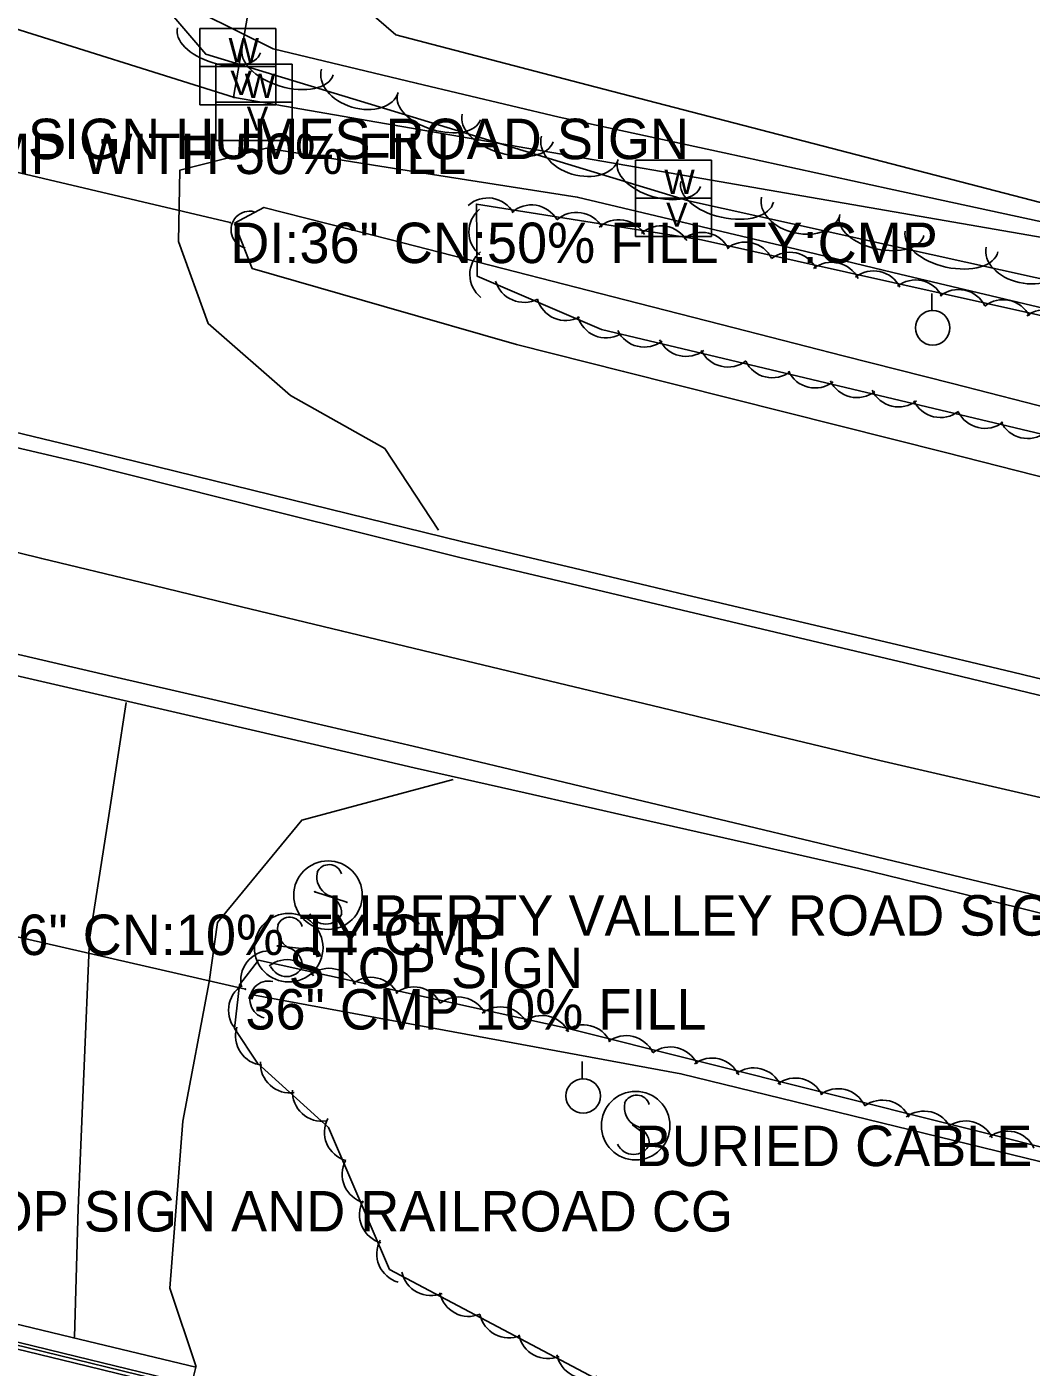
# Model space of a CAD drawing. Extents: x 1441650 to 1491889, y 345904 to 358319.
# Drawn here: x 1451089.1 to 1451213.3, y 353171.1 to 353336.8 of the extents above; entities that cross this region are included whole.
import ezdxf

# ---------------------------------------------------------------- set-up
doc = ezdxf.new("R2010")
doc.units = 0
for name, color, linetype in [('S_CROSS_DRAIN', 7, 'Continuous'), ('S_CROSS_DRAIN_ANNOT', 7, 'Continuous'), ('S_DITCHLINE', 7, 'Continuous'), ('S_DRG_PT_SYM', 7, 'Continuous'), ('S_EDGE_CONCRETE', 7, 'Continuous'), ('S_EDGE_PAVEMENT', 7, 'Continuous'), ('S_MSC_PT_SYM', 7, 'Continuous'), ('S_PAVEMENT_CROWN', 7, 'Continuous'), ('S_RAILROAD', 7, 'Continuous'), ('S_SHOULDER', 7, 'Continuous'), ('S_SIGN', 7, 'Continuous'), ('S_SIGN_ANNOT', 7, 'Continuous'), ('S_STREAM', 7, 'Continuous'), ('S_TREE', 7, 'Continuous'), ('S_UTILITY_POLE', 7, 'Continuous'), ('S_UTL_PT_SYM', 7, 'Continuous'), ('S_WATER_UTILITIES', 7, 'Continuous')]:
    doc.layers.add(name, color=color, linetype=linetype)

msp = doc.modelspace()

# ---------------------------------------------------------------- linework, layer by layer
at = {"layer": 'S_CROSS_DRAIN'}
for p, q in [((1451114.27, 353312.59), (1451067.5, 353323.6)), ((1451075.81, 353227.06), (1451116.14, 353217.85))]:
    msp.add_line(p, q, dxfattribs=at)
for centre, start, end in [((1451116.66, 353311.71), 75.9941, 256.3233), ((1451118.99, 353216.55), 76.3974, 256.7266)]:
    msp.add_arc(centre, 2.3, start, end, dxfattribs=at)
at = {"layer": 'S_DITCHLINE'}
for points in [[(1451114.79, 353312.51), (1451118.43, 353314.47), (1451134, 353310.49), (1451149.58, 353306.52), (1451163.06, 353303.06), (1451176.55, 353299.6), (1451190.04, 353296.14), (1451203.53, 353292.69), (1451217.02, 353289.23), (1451230.5, 353285.77), (1451243.99, 353282.31), (1451257.48, 353278.85), (1451270.61, 353275.59), (1451283.73, 353272.33), (1451296.86, 353269.06), (1451309.98, 353265.8), (1451323.11, 353262.54), (1451336.24, 353259.28), (1451349.36, 353256.02), (1451362.49, 353252.76), (1451375, 353250.27), (1451387.51, 353247.78), (1451400.02, 353245.29), (1451412.53, 353242.8)], [(1451114.79, 353312.48), (1451116.96, 353306.94), (1451133.29, 353302.24), (1451149.63, 353297.54), (1451162.89, 353294.2), (1451176.15, 353290.85), (1451189.42, 353287.5), (1451202.68, 353284.16), (1451215.94, 353280.81), (1451229.2, 353277.46), (1451242.46, 353274.12), (1451255.72, 353270.77), (1451268.61, 353267.75), (1451281.5, 353264.73), (1451294.38, 353261.72), (1451307.27, 353258.7), (1451320.15, 353255.68), (1451333.04, 353252.66), (1451345.93, 353249.64), (1451358.81, 353246.63), (1451371.71, 353243.21), (1451384.61, 353239.8), (1451397.5, 353236.39), (1451410.4, 353232.98)]]:
    msp.add_lwpolyline(points, dxfattribs=at)
at = {"layer": 'S_DRG_PT_SYM'}
for points in [[(1451114.27, 353312.59), (1451114.27, 353312.64), (1451114.27, 353312.59), (1451114.22, 353312.59), (1451114.27, 353312.59), (1451114.27, 353312.54), (1451114.27, 353312.59), (1451114.32, 353312.59)], [(1451116.14, 353217.85), (1451116.14, 353217.9), (1451116.14, 353217.85), (1451116.09, 353217.85), (1451116.14, 353217.85), (1451116.14, 353217.8), (1451116.14, 353217.85), (1451116.19, 353217.85)]]:
    msp.add_lwpolyline(points, dxfattribs=at)
at = {"layer": 'S_EDGE_CONCRETE'}
for points in [[(1451081.55, 353177.96), (1451081.05, 353175.88), (1451095.27, 353172.43), (1451109.49, 353168.98), (1451109.99, 353171.12), (1451095.77, 353174.54)], [(1451109.09, 353168.21), (1451094.94, 353171.65), (1451080.8, 353175.09), (1451079.78, 353171.03), (1451094.06, 353167.64), (1451108.35, 353164.26)]]:
    msp.add_lwpolyline(points, close=True, dxfattribs=at)
at = {"layer": 'S_EDGE_PAVEMENT'}
for points in [[(1451039.97, 353298.34), (1451052.91, 353307.73), (1451067.57, 353314.96), (1451074.68, 353324.55), (1451079.88, 353346.43), (1451092.44, 353346.01), (1451103.35, 353346.12), (1451106.46, 353341.59), (1451110.6, 353338.54), (1451119.58, 353334.06), (1451137.25, 353329.84), (1451154.93, 353325.61), (1451175.32, 353321.2), (1451195.71, 353316.78), (1451216.11, 353312.37), (1451236.5, 353307.96), (1451244, 353311.27), (1451247.51, 353313.37), (1451252.22, 353316.81), (1451258.38, 353327.82)], [(1451140.01, 353274.57), (1451133.39, 353284.67), (1451121.71, 353291.21), (1451111.55, 353300.12), (1451107.85, 353310.26), (1451108.05, 353319.08), (1451118.73, 353321.78), (1451137.94, 353318.76), (1451157.15, 353315.75), (1451170.16, 353312.65), (1451183.18, 353309.55), (1451196.19, 353306.44), (1451209.2, 353303.34), (1451222.21, 353300.24), (1451235.23, 353297.14), (1451248.24, 353294.03), (1451261.25, 353290.93), (1451278.18, 353286.38), (1451295.11, 353281.82)], [(1451081.94, 353286.14), (1451096.06, 353282.85), (1451119.34, 353277.03), (1451142.63, 353271.22), (1451156.39, 353267.96), (1451170.14, 353264.69), (1451183.9, 353261.43), (1451197.66, 353258.17), (1451210.48, 353255.09), (1451223.29, 353252.02), (1451236.11, 353248.94), (1451248.93, 353245.87), (1451262.28, 353242.68), (1451275.62, 353239.5), (1451288.97, 353236.32)], [(1451087.37, 353259.38), (1451099.74, 353256.51), (1451112.12, 353253.64), (1451124.49, 353250.77), (1451136.86, 353247.9), (1451150.66, 353244.6), (1451164.46, 353241.29), (1451178.27, 353237.99), (1451192.07, 353234.69), (1451204.76, 353231.65), (1451217.45, 353228.61), (1451230.15, 353225.56), (1451242.84, 353222.52), (1451256.28, 353219.28), (1451269.73, 353216.05), (1451283.17, 353212.81), (1451296.62, 353209.58), (1451320.71, 353203.84), (1451344.8, 353198.09), (1451360.12, 353194.35), (1451375.43, 353190.62), (1451390.75, 353186.88), (1451406.06, 353183.14)], [(1451141.81, 353243.74), (1451123.11, 353238.72), (1451112.68, 353226.07), (1451111.67, 353218.74), (1451108.38, 353201.53), (1451106.79, 353180.88), (1451110.05, 353171.17)]]:
    msp.add_lwpolyline(points, dxfattribs=at)
at = {"layer": 'S_MSC_PT_SYM'}
for points in [[(1451124.72, 353229.88), (1451124.72, 353229.93), (1451124.72, 353229.88), (1451124.67, 353229.88), (1451124.72, 353229.88), (1451124.72, 353229.83), (1451124.72, 353229.88), (1451124.77, 353229.88)], [(1451128.68, 353228.58), (1451128.68, 353228.63), (1451128.68, 353228.58), (1451128.63, 353228.58), (1451128.68, 353228.58), (1451128.68, 353228.53), (1451128.68, 353228.58), (1451128.73, 353228.58)], [(1451120.11, 353223.19), (1451120.11, 353223.24), (1451120.11, 353223.19), (1451120.06, 353223.19), (1451120.11, 353223.19), (1451120.11, 353223.14), (1451120.11, 353223.19), (1451120.16, 353223.19)], [(1451123.45, 353222.82), (1451123.45, 353222.87), (1451123.45, 353222.82), (1451123.4, 353222.82), (1451123.45, 353222.82), (1451123.45, 353222.77), (1451123.45, 353222.82), (1451123.5, 353222.82)], [(1451164.04, 353201.03), (1451164.04, 353201.08), (1451164.04, 353201.03), (1451163.99, 353201.03), (1451164.04, 353201.03), (1451164.04, 353200.98), (1451164.04, 353201.03), (1451164.09, 353201.03)], [(1451164.86, 353200.42), (1451164.86, 353200.47), (1451164.86, 353200.42), (1451164.81, 353200.42), (1451164.86, 353200.42), (1451164.86, 353200.37), (1451164.86, 353200.42), (1451164.91, 353200.42)]]:
    msp.add_lwpolyline(points, dxfattribs=at)
at = {"layer": 'S_PAVEMENT_CROWN'}
for points in [[(1451076.05, 353274.74), (1451090.96, 353271.06), (1451103.3, 353268.09), (1451115.64, 353265.12), (1451127.98, 353262.15), (1451140.31, 353259.18), (1451153.87, 353255.91), (1451167.43, 353252.65), (1451180.99, 353249.38), (1451194.55, 353246.11), (1451207.42, 353243.14), (1451220.29, 353240.17), (1451233.16, 353237.2), (1451246.03, 353234.23), (1451259.17, 353231.07), (1451272.3, 353227.91), (1451285.43, 353224.75)], [(1451101.4, 353253.28), (1451099.15, 353238.77), (1451096.85, 353224.01), (1451096.15, 353207.38), (1451095.45, 353190.76), (1451094.99, 353174.81)]]:
    msp.add_lwpolyline(points, dxfattribs=at)
at = {"layer": 'S_RAILROAD'}
msp.add_line((1451079.2, 353175.96), (1451110.67, 353168.29), dxfattribs=at)
at = {"layer": 'S_SHOULDER'}
for points in [[(1451081.66, 353288.14), (1451095.7, 353284.76), (1451119.35, 353278.95), (1451143, 353273.13), (1451156.79, 353269.87), (1451170.59, 353266.6), (1451184.39, 353263.33), (1451198.18, 353260.07), (1451210.99, 353257.01), (1451223.79, 353253.94), (1451236.59, 353250.88), (1451249.39, 353247.82), (1451262.67, 353244.65), (1451275.95, 353241.47), (1451289.24, 353238.29), (1451302.52, 353235.12), (1451315, 353232.14), (1451327.48, 353229.16), (1451339.96, 353226.19), (1451352.44, 353223.21), (1451365.48, 353220.07), (1451378.51, 353216.93), (1451391.55, 353213.79), (1451404.59, 353210.65)], [(1451087.76, 353256.62), (1451100.07, 353253.77), (1451112.38, 353250.92), (1451124.69, 353248.07), (1451137, 353245.22), (1451150.74, 353242.11), (1451164.48, 353239), (1451178.22, 353235.89), (1451191.96, 353232.77), (1451204.45, 353229.7), (1451216.94, 353226.64), (1451229.43, 353223.57), (1451241.92, 353220.5), (1451255.39, 353217.21), (1451268.87, 353213.91), (1451282.35, 353210.62), (1451295.83, 353207.32)]]:
    msp.add_lwpolyline(points, dxfattribs=at)
at = {"layer": 'S_SIGN'}
for p, q in [((1451128.68, 353228.58), (1451124.72, 353229.88)), ((1451120.11, 353223.19), (1451123.45, 353222.82)), ((1451164.86, 353200.42), (1451164.04, 353201.03))]:
    msp.add_line(p, q, dxfattribs=at)
for centre in [(1451126.35, 353229.46), (1451121.49, 353222.97), (1451164.38, 353200.97)]:
    msp.add_circle(centre, 4.24, dxfattribs=at)
for centre, radius, start, end in [((1451127.52, 353231.72), 2.55, 167.1196, 241.9813), ((1451126.48, 353231.62), 1.62, 16.5258, 156.8957), ((1451125.65, 353227.18), 2.38, 358.6529, 73.7063), ((1451126.09, 353228.06), 2.17, 204.641, 335.359), ((1451122.66, 353225.22), 2.55, 167.1196, 241.9813), ((1451121.62, 353225.12), 1.62, 16.5258, 156.8957), ((1451120.79, 353220.68), 2.38, 358.6529, 73.7063), ((1451121.23, 353221.57), 2.17, 204.641, 335.359), ((1451165.54, 353203.23), 2.55, 167.1196, 241.9813), ((1451164.5, 353203.13), 1.62, 16.5258, 156.8957), ((1451163.68, 353198.69), 2.38, 358.6529, 73.7063), ((1451164.12, 353199.58), 2.17, 204.641, 335.359)]:
    msp.add_arc(centre, radius, start, end, dxfattribs=at)
at = {"layer": 'S_STREAM'}
msp.add_lwpolyline([(1451116.79, 353217.2), (1451169.97, 353207.38), (1451283.54, 353179.66), (1451382.91, 353155.07)], dxfattribs=at)
at = {"layer": 'S_TREE'}
for points in [[(1451282.51, 353344.15), (1451269.6, 353334.14), (1451248.16, 353309.16), (1451218.04, 353304.85), (1451170.92, 353315.28), (1451111.24, 353333.42), (1451099.87, 353346.74)], [(1451123.41, 353345.63), (1451134.73, 353335.79), (1451158.38, 353329.64), (1451182.03, 353323.49), (1451205.68, 353317.34), (1451229.33, 353311.19), (1451234.47, 353325.81), (1451239.6, 353340.44)], [(1451123.41, 353345.63), (1451134.73, 353335.79), (1451158.38, 353329.64), (1451182.03, 353323.49), (1451205.68, 353317.34), (1451229.33, 353311.19), (1451234.47, 353325.81), (1451239.6, 353340.44)], [(1451388.13, 353245.21), (1451160.14, 353299.38), (1451144.79, 353305.97), (1451144.7, 353314.88), (1451172.51, 353310.45), (1451249.57, 353293.3), (1451334.44, 353269.79), (1451391.11, 353257.25)], [(1451353.19, 353121.67), (1451162.15, 353168.27), (1451133.93, 353183.21), (1451126.39, 353200.75), (1451117.62, 353208.71), (1451114.79, 353213), (1451115.41, 353218.39), (1451117.76, 353221.43), (1451156.02, 353212.97), (1451267.5, 353185.04), (1451357.38, 353161.73)]]:
    msp.add_lwpolyline(points, dxfattribs=at)
for centre, major_axis, ratio, start_param, end_param in [((1451112.87, 353335.14), (5.12, -1.55), 0.540699, 3.141593, 6.283185), ((1451121.36, 353332.56), (5.61, -1.71), 0.55008, 3.141593, 6.283185), ((1451130.29, 353330.12), (4.74, -1.44), 0.685311, 3.141593, 6.283185), ((1451140.07, 353326.87), (5.12, -1.55), 0.540699, 3.141593, 6.283185), ((1451148.56, 353324.29), (5.61, -1.71), 0.55008, 3.141593, 6.283185), ((1451157.49, 353321.85), (4.74, -1.44), 0.685311, 3.141593, 6.283185), ((1451167.27, 353318.6), (5.12, -1.55), 0.540699, 3.141593, 6.283185), ((1451175.68, 353316.4), (5.73, -1.27), 0.55008, 3.141593, 6.283185), ((1451146.11, 353312), (-2.38, 2.76), 0.999478, 4.527112, 6.300313), ((1451151.49, 353311.14), (-2.38, 2.76), 0.999478, 4.527112, 6.300313), ((1451184.78, 353314.65), (4.84, -1.07), 0.685311, 3.141593, 6.283185), ((1451147.4, 353311.45), (3.62, -0.39), 0.997864, 2.372569, 4.14577), ((1451157.06, 353310.22), (-2.38, 2.76), 0.999478, 4.527112, 6.300313), ((1451162.31, 353309.31), (-2.38, 2.76), 0.999478, 4.527112, 6.300313), ((1451194.78, 353312.17), (5.22, -1.16), 0.540699, 3.141593, 6.283185), ((1451167.54, 353308.55), (-2.38, 2.76), 0.999478, 4.527112, 6.300313), ((1451172.61, 353307.74), (-3.62, 0.37), 0.999687, 3.708224, 5.481425), ((1451203.44, 353310.25), (5.73, -1.27), 0.55008, 3.141593, 6.283185), ((1451177.93, 353306.55), (-3.62, 0.37), 0.999687, 3.708224, 5.481425), ((1451147.52, 353306.18), (3.62, -0.39), 0.997864, 2.372569, 4.14577), ((1451183.43, 353305.29), (-3.62, 0.37), 0.999687, 3.708224, 5.481425), ((1451212.54, 353308.51), (4.84, -1.07), 0.685311, 3.141593, 6.283185), ((1451188.62, 353304.06), (-3.62, 0.37), 0.999687, 3.708224, 5.481425), ((1451193.79, 353302.99), (-3.62, 0.37), 0.999687, 3.708224, 5.481425), ((1451150.57, 353306.38), (2.8, -2.33), 0.999665, 4.115444, 5.888644), ((1451198.98, 353301.87), (-3.62, 0.37), 0.999687, 3.708224, 5.481425), ((1451155.74, 353304.13), (2.8, -2.33), 0.999665, 4.115444, 5.888644), ((1451204.29, 353300.69), (-3.62, 0.37), 0.999687, 3.708224, 5.481425), ((1451209.79, 353299.43), (-3.62, 0.37), 0.999687, 3.708224, 5.481425), ((1451214.98, 353298.2), (-3.62, 0.37), 0.999687, 3.708224, 5.481425), ((1451160.74, 353301.98), (2.8, -2.33), 0.999665, 4.115444, 5.888644), ((1451165.45, 353300.85), (3.44, -1.21), 0.999687, 3.930069, 5.70327), ((1451170.61, 353299.7), (3.44, -1.21), 0.999687, 3.930069, 5.70327), ((1451175.78, 353298.39), (3.44, -1.21), 0.999687, 3.930069, 5.70327), ((1451181.27, 353297.06), (3.44, -1.21), 0.999687, 3.930069, 5.70327), ((1451186.56, 353295.8), (3.44, -1.21), 0.999687, 3.930069, 5.70327), ((1451191.73, 353294.61), (3.44, -1.21), 0.999687, 3.930069, 5.70327), ((1451196.89, 353293.46), (3.44, -1.21), 0.999687, 3.930069, 5.70327), ((1451202.06, 353292.15), (3.44, -1.21), 0.999687, 3.930069, 5.70327), ((1451207.55, 353290.81), (3.44, -1.21), 0.999687, 3.930069, 5.70327), ((1451212.84, 353289.55), (3.44, -1.21), 0.999687, 3.930069, 5.70327), ((1451119.2, 353218.95), (1.84, -3.15), 0.996072, 2.637551, 4.410752), ((1451121.33, 353217.86), (-2.8, 2.33), 0.99433, 4.302731, 6.075932), ((1451126.5, 353216.79), (-2.8, 2.33), 0.99433, 4.302731, 6.075932), ((1451131.68, 353215.68), (-2.8, 2.33), 0.99433, 4.302731, 6.075932), ((1451117.69, 353215.24), (-3.09, -1.93), 0.999577, 4.722932, 6.496133), ((1451136.98, 353214.5), (-2.8, 2.33), 0.99433, 4.302731, 6.075932), ((1451142.48, 353213.25), (-2.8, 2.33), 0.99433, 4.302731, 6.075932), ((1451147.67, 353212.03), (-2.8, 2.33), 0.99433, 4.302731, 6.075932), ((1451152.84, 353210.96), (-2.8, 2.33), 0.99433, 4.302731, 6.075932), ((1451157.92, 353209.8), (-3.52, 0.95), 0.995503, 3.844234, 5.617434), ((1451118.53, 353212.08), (-1.54, -3.3), 0.98968, 4.850069, 6.62327), ((1451163.2, 353208.47), (-3.52, 0.95), 0.995503, 3.844234, 5.617434), ((1451168.67, 353207.07), (-3.52, 0.95), 0.995503, 3.844234, 5.617434), ((1451121.63, 353208.65), (2.7, -2.45), 0.996271, 3.825789, 5.598989), ((1451173.82, 353205.7), (-3.52, 0.95), 0.995503, 3.844234, 5.617434), ((1451178.97, 353204.49), (-3.52, 0.95), 0.995503, 3.844234, 5.617434), ((1451184.12, 353203.23), (-3.52, 0.95), 0.995503, 3.844234, 5.617434), ((1451125.59, 353205.15), (2.7, -2.45), 0.996271, 3.825789, 5.598989), ((1451189.4, 353201.91), (-3.52, 0.95), 0.995503, 3.844234, 5.617434), ((1451194.87, 353200.5), (-3.52, 0.95), 0.995503, 3.844234, 5.617434), ((1451200.02, 353199.14), (-3.52, 0.95), 0.995503, 3.844234, 5.617434), ((1451129.54, 353200.16), (3.16, -1.81), 0.996975, 3.178259, 4.95146), ((1451205.17, 353197.92), (-3.52, 0.95), 0.995503, 3.844234, 5.617434), ((1451210.32, 353196.67), (-3.52, 0.95), 0.995503, 3.844234, 5.617434), ((1451131.73, 353194.96), (3.16, -1.81), 0.996975, 3.178259, 4.95146), ((1451133.88, 353189.97), (3.16, -1.81), 0.996975, 3.178259, 4.95146), ((1451136.01, 353185.12), (3.16, -1.81), 0.996975, 3.178259, 4.95146), ((1451139.05, 353183.58), (3.39, -1.32), 0.995575, 3.709724, 5.482925), ((1451143.73, 353181.02), (3.39, -1.32), 0.995575, 3.709724, 5.482925), ((1451148.7, 353178.35), (3.39, -1.32), 0.995575, 3.709724, 5.482925), ((1451153.51, 353175.8), (3.39, -1.32), 0.995575, 3.709724, 5.482925), ((1451158.21, 353173.35), (3.39, -1.32), 0.995575, 3.709724, 5.482925)]:
    msp.add_ellipse(centre, major_axis=major_axis, ratio=ratio, start_param=start_param, end_param=end_param, dxfattribs=at)
at = {"layer": 'S_UTILITY_POLE'}
for p, q in [((1451200.98, 353301.73), (1451200.98, 353303.84)), ((1451157.76, 353206.78), (1451157.76, 353208.89))]:
    msp.add_line(p, q, dxfattribs=at)
for centre in [(1451201.1, 353299.59), (1451157.89, 353204.64)]:
    msp.add_circle(centre, 2.13, dxfattribs=at)
at = {"layer": 'S_UTL_PT_SYM'}
for points in [[(1451114.66, 353328.09), (1451114.66, 353328.14), (1451114.66, 353328.09), (1451114.61, 353328.09), (1451114.66, 353328.09), (1451114.66, 353328.04), (1451114.66, 353328.09), (1451114.71, 353328.09)], [(1451114.78, 353328.08), (1451114.78, 353328.13), (1451114.78, 353328.08), (1451114.73, 353328.08), (1451114.78, 353328.08), (1451114.78, 353328.03), (1451114.78, 353328.08), (1451114.83, 353328.08)]]:
    msp.add_lwpolyline(points, dxfattribs=at)
at = {"layer": 'S_WATER_UTILITIES'}
for p, q in [((1451114.66, 353328.09), (1451118.22, 353348.52)), ((1451067.46, 353342.9), (1451114.78, 353328.08)), ((1451110.49, 353336.58), (1451119.91, 353336.58)), ((1451110.49, 353327.16), (1451110.49, 353336.58)), ((1451119.91, 353336.58), (1451119.91, 353327.16)), ((1451110.49, 353331.89), (1451119.91, 353331.89)), ((1451112.5, 353332.16), (1451121.92, 353332.16)), ((1451112.5, 353322.74), (1451112.5, 353332.16)), ((1451121.92, 353332.16), (1451121.92, 353322.74)), ((1451114.78, 353328.08), (1451462.17, 353267.74)), ((1451119.91, 353327.16), (1451110.49, 353327.16)), ((1451112.5, 353327.47), (1451121.92, 353327.47)), ((1451121.92, 353322.74), (1451112.5, 353322.74)), ((1451164.36, 353320.3), (1451173.77, 353320.3)), ((1451164.36, 353310.89), (1451164.36, 353320.3)), ((1451173.77, 353320.3), (1451173.77, 353310.89)), ((1451164.36, 353315.61), (1451173.77, 353315.61)), ((1451173.77, 353310.89), (1451164.36, 353310.89))]:
    msp.add_line(p, q, dxfattribs=at)

# ---------------------------------------------------------------- texts
at = {"layer": 'S_CROSS_DRAIN_ANNOT'}
for s, p in [('36" CMP WITH 50% FILL', (1451067.5, 353318.6)), ('DI:36" CN:50% FILL TY:CMP', (1451114.27, 353307.59)), ('DI:36" CN:10% TY:CMP', (1451075.81, 353222.06)), ('36" CMP 10% FILL', (1451116.14, 353212.85))]:
    msp.add_text(s, height=5, dxfattribs=at).set_placement(p)
at = {"layer": 'S_SIGN_ANNOT'}
for s, p in [('STOP SIGN HUMES ROAD SIGN', (1451069.19, 353320.44)), ('LIBERTY VALLEY ROAD SIGN', (1451126.35, 353224.46)), ('STOP SIGN', (1451121.49, 353217.97)), ('BURIED CABLE', (1451164.38, 353195.97)), ('STOP SIGN AND RAILROAD CG', (1451076.1, 353187.89))]:
    msp.add_text(s, height=5, dxfattribs=at).set_placement(p)
at = {"layer": 'S_WATER_UTILITIES'}
for s, p in [('W', (1451114.04, 353332.42)), ('V', (1451114.28, 353328.36)), ('W', (1451116.05, 353328)), ('V', (1451116.29, 353323.94)), ('W', (1451167.91, 353316.15)), ('V', (1451168.14, 353312.08))]:
    msp.add_text(s, height=3, rotation=360, dxfattribs=at).set_placement(p)

doc.saveas('drawing.dxf')
